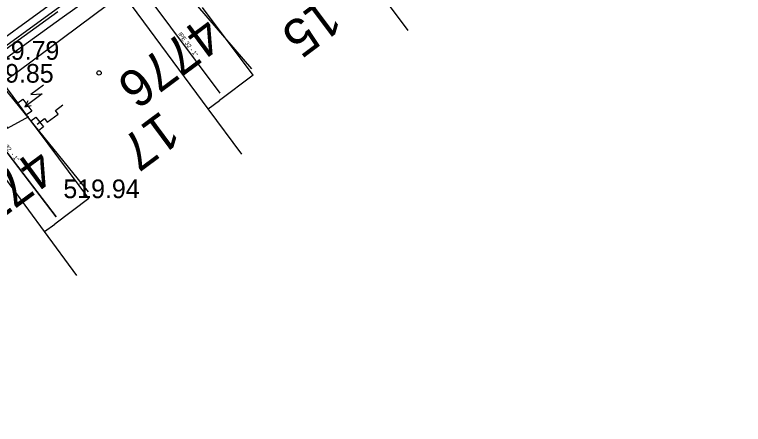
# Model space of a CAD drawing. Extents: x -668867 to -667827, y -1131943 to -1131019.
# Drawn here: x -668446.84 to -668417.53, y -1131403.51 to -1131387.05 of the extents above; entities that cross this region are included whole.
import ezdxf

# ---------------------------------------------------------------- set-up
doc = ezdxf.new("R2010")
doc.units = 0
for name, color, linetype in [('G_Bod_tecka', 7, 'Continuous'), ('G_Bod_vyska', 7, 'Continuous'), ('G_Budovy-znacky', 7, 'Continuous'), ('G_Budovy_Objekty', 7, 'Continuous'), ('G_Budovy_vstupy', 7, 'Continuous'), ('G_Cisla_orientacni', 7, 'Continuous'), ('G_Cisla_popisna', 7, 'Continuous'), ('G_Site-Rozvadece', 7, 'Continuous'), ('G_Z_CHRANICKA-TEPLOVOD_kotovane', 7, 'Continuous'), ('G_Z_ELsilove_podz_kotovane', 7, 'Continuous'), ('G_Z_PLYNY_podz_geodeticky', 7, 'Continuous'), ('G_Z_SPOJE_podz_geodeticky', 7, 'Continuous'), ('G_Z_SPOJE_podz_kotovane', 7, 'Continuous'), ('G_Z_SPOJE_podz_priblizne', 7, 'Continuous'), ('G_Z_VODA_podz_kotovane', 7, 'Continuous'), ('Vrstva 26', 7, 'Continuous'), ('Vrstva 4', 7, 'Continuous')]:
    doc.layers.add(name, color=color, linetype=linetype)

msp = doc.modelspace()

# ---------------------------------------------------------------- linework, layer by layer
at = {"layer": 'G_Bod_tecka'}
msp.add_line((-668443.86, -1131394.42), (-668443.86, -1131394.42), dxfattribs=at)
at = {"layer": 'G_Budovy-znacky'}
msp.add_circle((-668443.44, -1131389.39), 0.0875, dxfattribs=at)
at = {"layer": 'G_Budovy_Objekty'}
for p, q in [((-668431.01, -1131387.68), (-668432.41, -1131385.82)), ((-668439.05, -1131390.83), (-668442.48, -1131386.2)), ((-668437.24, -1131389.48), (-668439.28, -1131386.76)), ((-668446.71, -1131389.34), (-668447.31, -1131389.78)), ((-668446.71, -1131390.59), (-668447.31, -1131389.78)), ((-668446.36, -1131391.07), (-668446.71, -1131390.59)), ((-668439.05, -1131390.83), (-668438.6, -1131390.5)), ((-668437.7, -1131392.65), (-668439.05, -1131390.83)), ((-668445.64, -1131395.76), (-668449.02, -1131391.17)), ((-668446.18, -1131391.31), (-668446.36, -1131391.07)), ((-668445.88, -1131391.71), (-668446.18, -1131391.31)), ((-668443.85, -1131394.44), (-668445.88, -1131391.71)), ((-668445.64, -1131395.76), (-668445.22, -1131395.46)), ((-668444.33, -1131397.53), (-668445.64, -1131395.76))]:
    msp.add_line(p, q, dxfattribs=at)
at = {"layer": 'G_Budovy_vstupy'}
for p, q in [((-668443.09, -1131386.65), (-668446.71, -1131389.34)), ((-668437.24, -1131389.48), (-668438.6, -1131390.5)), ((-668443.85, -1131394.44), (-668445.22, -1131395.46))]:
    msp.add_line(p, q, dxfattribs=at)
at = {"layer": 'G_Site-Rozvadece'}
for p, q in [((-668445.675, -1131389.877), (-668446.178, -1131390.25)), ((-668445.727, -1131390.227), (-668446.43, -1131390.749)), ((-668446.178, -1131390.25), (-668445.727, -1131390.227)), ((-668446.71, -1131390.59), (-668446.51, -1131390.44)), ((-668446.51, -1131390.44), (-668446.15, -1131390.92)), ((-668446.299, -1131390.515), (-668446.43, -1131390.749)), ((-668446.43, -1131390.749), (-668446.168, -1131390.691)), ((-668446.15, -1131390.92), (-668446.36, -1131391.07)), ((-668446.18, -1131391.31), (-668445.98, -1131391.16)), ((-668445.98, -1131391.16), (-668445.68, -1131391.56)), ((-668445.68, -1131391.56), (-668445.88, -1131391.71))]:
    msp.add_line(p, q, dxfattribs=at)
msp.add_lwpolyline([(-668445.93, -1131391.441), (-668445.634, -1131391.222), (-668445.525, -1131391.369), (-668445.082, -1131391.04), (-668445.19, -1131390.893), (-668444.895, -1131390.673)], dxfattribs=at)
at = {"layer": 'G_Z_CHRANICKA-TEPLOVOD_kotovane'}
for points in [[(-668464.648, -1131408.33), (-668460.548, -1131400.495), (-668460.367, -1131400.219), (-668455.287, -1131394.166), (-668454.814, -1131393.64), (-668451.817, -1131391.092), (-668448.457, -1131388.832), (-668448.26, -1131388.697), (-668445.34, -1131386.587), (-668442.047, -1131384.232), (-668441.81, -1131384.05), (-668435.416, -1131379.007), (-668435.153, -1131378.801), (-668431.686, -1131376.112), (-668428.449, -1131373.772), (-668428.358, -1131373.706), (-668422.224, -1131368.973), (-668419.647, -1131366.933), (-668415.488, -1131363.916)], [(-668415.297, -1131364.666), (-668419.213, -1131367.507), (-668421.443, -1131369.278), (-668422.013, -1131369.719), (-668427.729, -1131374.129), (-668428.311, -1131374.56), (-668431.254, -1131376.688), (-668434.528, -1131379.228), (-668435.096, -1131379.672), (-668441.42, -1131384.66), (-668441.643, -1131384.829), (-668444.92, -1131387.173), (-668447.638, -1131389.137), (-668448.236, -1131389.551), (-668451.383, -1131391.668), (-668454.186, -1131394.05), (-668454.697, -1131394.584), (-668459.728, -1131400.575), (-668460.119, -1131401.228), (-668463.995, -1131408.635)]]:
    msp.add_lwpolyline(points, dxfattribs=at)
at = {"layer": 'G_Z_ELsilove_podz_kotovane'}
for points in [[(-668462.536, -1131414.807), (-668462.56, -1131413.938), (-668463.448, -1131410.135), (-668463.514, -1131409.965), (-668464.491, -1131408.676), (-668460.289, -1131400.647), (-668460.126, -1131400.398), (-668454.842, -1131394.103), (-668454.608, -1131393.858), (-668451.636, -1131391.332), (-668448.288, -1131389.08), (-668448.087, -1131388.942), (-668445.165, -1131386.831), (-668441.872, -1131384.476), (-668441.624, -1131384.286), (-668435.23, -1131379.243), (-668434.968, -1131379.037), (-668431.506, -1131376.352), (-668428.272, -1131374.015), (-668428.178, -1131373.946), (-668422.042, -1131369.211), (-668421.84, -1131369.058), (-668419.466, -1131367.172), (-668415.31, -1131364.157)], [(-668445.095, -1131386.929), (-668448.057, -1131389.07)]]:
    msp.add_lwpolyline(points, dxfattribs=at)
at = {"layer": 'G_Z_PLYNY_podz_geodeticky'}
msp.add_lwpolyline([(-668450.3, -1131387.46), (-668447.73, -1131390.82), (-668447.12, -1131391.61), (-668446.26, -1131391.14)], dxfattribs=at)
at = {"layer": 'G_Z_SPOJE_podz_geodeticky'}
for points in [[(-668443.72, -1131381.32), (-668441.76, -1131384.47), (-668440.9, -1131385.05), (-668437.31, -1131389.22)], [(-668450.07, -1131386.1), (-668448.12, -1131389.04), (-668447.27, -1131389.99), (-668443.88, -1131394.17)]]:
    msp.add_lwpolyline(points, dxfattribs=at)
at = {"layer": 'G_Z_SPOJE_podz_kotovane'}
for points in [[(-668443.72, -1131381.32), (-668441.76, -1131384.47), (-668440.9, -1131385.05), (-668437.31, -1131389.22)], [(-668450.07, -1131386.1), (-668448.12, -1131389.04), (-668447.27, -1131389.99), (-668443.88, -1131394.17)]]:
    msp.add_lwpolyline(points, dxfattribs=at)
at = {"layer": 'G_Z_SPOJE_podz_priblizne'}
for points in [[(-668443.72, -1131381.32), (-668441.76, -1131384.47), (-668440.9, -1131385.05), (-668437.31, -1131389.22)], [(-668450.07, -1131386.1), (-668448.12, -1131389.04), (-668447.27, -1131389.99), (-668443.88, -1131394.17)]]:
    msp.add_lwpolyline(points, dxfattribs=at)
at = {"layer": 'G_Z_VODA_podz_kotovane'}
for points in [[(-668445.62, -1131380.79), (-668445.49, -1131380.96), (-668438.58, -1131390.2)], [(-668452.23, -1131385.91), (-668452.13, -1131386.05), (-668445.17, -1131395.17)]]:
    msp.add_lwpolyline(points, dxfattribs=at)
at = {"layer": 'Vrstva 26'}
for points in [[(-668445.62, -1131380.792), (-668445.49, -1131380.96), (-668438.582, -1131390.202)], [(-668452.234, -1131385.908), (-668452.13, -1131386.05), (-668445.173, -1131395.171)]]:
    msp.add_lwpolyline(points, dxfattribs=at)

# ---------------------------------------------------------------- texts
at = {"layer": 'G_Bod_vyska'}
for s, p in [('519.79', (-668448.106, -1131388.86)), ('519.85', (-668448.334, -1131389.78)), ('519.94', (-668444.876, -1131394.42))]:
    msp.add_text(s, height=0.75, dxfattribs=at).set_placement(p)
at = {"layer": 'G_Cisla_orientacni'}
for s, rotation, p in [('15', 216.8756, (-668434.433, -1131386.327)), ('17', 216.5896, (-668440.93, -1131390.871))]:
    msp.add_text(s, height=1.5, rotation=rotation, dxfattribs=at).set_placement(p)
at = {"layer": 'G_Cisla_popisna'}
for s, rotation, p in [('4776', 216.5896, (-668439.225, -1131387.03)), ('4775', 216.3595, (-668445.931, -1131392.344))]:
    msp.add_text(s, height=1.5, rotation=rotation, dxfattribs=at).set_placement(p)
at = {"layer": 'Vrstva 4'}
for s, rotation, p in [('lPE 32 - 1"', 306.7865, (-668440.274, -1131387.836)), ('lPE 32  - 1"', 307.157, (-668447.512, -1131391.996))]:
    msp.add_text(s, height=0.17551, rotation=rotation, dxfattribs=at).set_placement(p)

doc.saveas('drawing.dxf')
